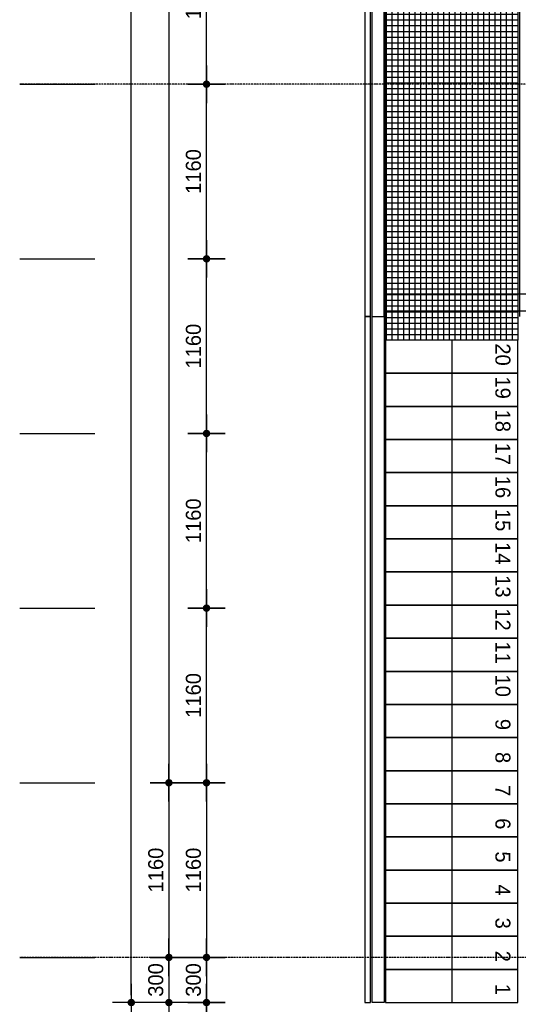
# Model space of a CAD drawing. Header units: millimetres. Extents: x -297000 to 504135, y -166520 to 252050.
# Tile 361 of 416: x 68033 to 71347, y 9113 to 15654. Entities that reach past the tile are written whole.
import ezdxf

# ---------------------------------------------------------------- set-up
doc = ezdxf.new("R2010")
doc.units = ezdxf.units.MM
doc.header["$MEASUREMENT"] = 0
for name, pattern in [('ACAD_ISO10W100', [18, 12, -3, 0, -3]), ('CENTER', [50.8, 31.75, -6.35, 6.35, -6.35]), ('HIDDEN2', [4.7625, 3.175, -1.5875])]:
    doc.linetypes.add(name, pattern=pattern)
doc.layers.get('Defpoints').update_dxf_attribs({"color": 6})
for name, color, linetype in [('010_D0050_D', 1, 'Continuous'), ('010_T0100_T', 4, 'Continuous'), ('040_AXPRI_B', 9, 'CENTER'), ('240_STAIR_G', 1, 'Continuous'), ('340_BALUS_E', 8, 'Continuous')]:
    doc.layers.add(name, color=color, linetype=linetype)
doc.styles.add('VMX 1 SMALL 100', font='unvr55w.TTF', dxfattribs={"height": 100})
doc.styles.add('VMX 2 MEDIUM 50', font='unvr55w.TTF', dxfattribs={"height": 100})
doc.dimstyles.new('VMX 50', dxfattribs={"dimscale": 50, "dimtxt": 1, "dimasz": 1, "dimexe": 2, "dimexo": 2, "dimgap": 0.7, "dimtad": 1, "dimdec": 0, "dimdsep": 46, "dimtxsty": 'VMX 2 MEDIUM 50', "dimblk1": 'VMX-DIM-ARROW', "dimblk2": 'VMX-DIM-ARROW', "dimsah": 1, "dimcen": 1, "dimdle": 2, "dimse1": 1, "dimse2": 1, "dimclrd": 256, "dimclre": 256, "dimclrt": 256, "dimadec": 0, "dimazin": 0, "dimtm": 1e-09, "dimtfac": 1, "dimtdec": 0, "dimtmove": 2, "dimatfit": 2, "dimldrblk": 'VMX-DIM-ARROW', "dimfxl": 0, "dimtolj": 2, "dimlwd": -1, "dimarcsym": 0})

# ---------------------------------------------------------------- blocks, each defined once
blk = doc.blocks.new('VMX-DIM-ARROW')
h = blk.add_hatch(color=256)
edge = h.paths.add_edge_path()
edge.add_arc((0, 0), 0.5, 0, 360)
for p, q in [((0, 2.5), (0, -2.5)), ((-2.5, 0), (2.5, 0))]:
    blk.add_line(p, q)
blk = doc.blocks.new('*D288')
at = {"layer": '010_D0050_D'}
blk.add_line((71425, 6675), (70377, 6675), dxfattribs=at)
at = {"layer": 'Defpoints', "color": 0}
for p in [(70327, 9125), (70327, 6675), (71475, 4226)]:
    blk.add_point(p, dxfattribs=at)
at = {"layer": '010_D0050_D', "xscale": 50, "yscale": 50, "zscale": 50, "rotation": 180}
blk.add_blockref('VMX-DIM-ARROW', (70327, 6675), dxfattribs=at)
at = {"layer": '010_D0050_D', "xscale": 50, "yscale": 50, "zscale": 50}
blk.add_blockref('VMX-DIM-ARROW', (71475, 6675), dxfattribs=at)
at = {"layer": '010_D0050_D', "insert": (70901, 6761.9), "char_height": 100, "attachment_point": 5, "style": 'VMX 2 MEDIUM 50'}
blk.add_mtext('\\A2;1148', dxfattribs=at)
blk = doc.blocks.new('*D290')
at = {"layer": '010_D0050_D'}
blk.add_line((69025, 24455), (69025, 10635), dxfattribs=at)
at = {"layer": 'Defpoints', "color": 0}
for p in [(71475, 24505), (69025, 10585), (71474, 10585)]:
    blk.add_point(p, dxfattribs=at)
at = {"layer": '010_D0050_D', "xscale": 50, "yscale": 50, "zscale": 50}
for p, rotation in [((69025, 24505), 90), ((69025, 10585), 270)]:
    blk.add_blockref('VMX-DIM-ARROW', p, dxfattribs=dict(at, rotation=rotation))
at = {"layer": '010_D0050_D', "insert": (68938.1, 17545), "char_height": 100, "attachment_point": 5, "rotation": 90, "style": 'VMX 2 MEDIUM 50'}
blk.add_mtext('\\A2;13920', dxfattribs=at)
blk = doc.blocks.new('*D291')
at = {"layer": '010_D0050_D'}
blk.add_line((69025, 10535), (69025, 9475), dxfattribs=at)
at = {"layer": 'Defpoints', "color": 0}
for p in [(71474, 10585), (69025, 9425), (71475, 9425)]:
    blk.add_point(p, dxfattribs=at)
at = {"layer": '010_D0050_D', "xscale": 50, "yscale": 50, "zscale": 50}
for p, rotation in [((69025, 10585), 90), ((69025, 9425), 270)]:
    blk.add_blockref('VMX-DIM-ARROW', p, dxfattribs=dict(at, rotation=rotation))
at = {"layer": '010_D0050_D', "insert": (68938.1, 10005), "char_height": 100, "attachment_point": 5, "rotation": 90, "style": 'VMX 2 MEDIUM 50'}
blk.add_mtext('\\A2;1160', dxfattribs=at)
blk = doc.blocks.new('*D292')
at = {"layer": '010_D0050_D'}
blk.add_line((68775, 9175), (68775, 32875), dxfattribs=at)
at = {"layer": 'Defpoints', "color": 0}
for p in [(68775, 32925), (71475, 32925), (71475, 9125)]:
    blk.add_point(p, dxfattribs=at)
at = {"layer": '010_D0050_D', "xscale": 50, "yscale": 50, "zscale": 50}
for p, rotation in [((68775, 32925), 90), ((68775, 9125), 270)]:
    blk.add_blockref('VMX-DIM-ARROW', p, dxfattribs=dict(at, rotation=rotation))
at = {"layer": '010_D0050_D', "insert": (68688.1, 21025), "char_height": 100, "attachment_point": 5, "rotation": 90, "style": 'VMX 2 MEDIUM 50'}
blk.add_mtext('\\A2;23800', dxfattribs=at)
blk = doc.blocks.new('*D293')
at = {"layer": '010_D0050_D'}
blk.add_line((69025, 9375), (69025, 9175), dxfattribs=at)
at = {"layer": 'Defpoints', "color": 0}
for p in [(71474, 9425), (69025, 9125), (71474, 9125)]:
    blk.add_point(p, dxfattribs=at)
at = {"layer": '010_D0050_D', "xscale": 50, "yscale": 50, "zscale": 50}
for p, rotation in [((69025, 9425), 90), ((69025, 9125), 270)]:
    blk.add_blockref('VMX-DIM-ARROW', p, dxfattribs=dict(at, rotation=rotation))
at = {"layer": '010_D0050_D', "insert": (68938.1, 9275), "char_height": 100, "attachment_point": 5, "rotation": 90, "style": 'VMX 2 MEDIUM 50'}
blk.add_mtext('\\A2;300', dxfattribs=at)
blk = doc.blocks.new('*D301')
at = {"layer": '010_D0050_D'}
blk.add_line((69275, 10535), (69275, 9475), dxfattribs=at)
at = {"layer": 'Defpoints', "color": 0}
for p in [(71724, 10585), (69275, 9425), (71725, 9425)]:
    blk.add_point(p, dxfattribs=at)
at = {"layer": '010_D0050_D', "xscale": 50, "yscale": 50, "zscale": 50}
for p, rotation in [((69275, 10585), 90), ((69275, 9425), 270)]:
    blk.add_blockref('VMX-DIM-ARROW', p, dxfattribs=dict(at, rotation=rotation))
at = {"layer": '010_D0050_D', "insert": (69188.1, 10005), "char_height": 100, "attachment_point": 5, "rotation": 90, "style": 'VMX 2 MEDIUM 50'}
blk.add_mtext('\\A2;1160', dxfattribs=at)
blk = doc.blocks.new('*D302')
at = {"layer": '010_D0050_D'}
blk.add_line((69275, 9375), (69275, 9175), dxfattribs=at)
at = {"layer": 'Defpoints', "color": 0}
for p in [(71724, 9425), (69275, 9125), (71724, 9125)]:
    blk.add_point(p, dxfattribs=at)
at = {"layer": '010_D0050_D', "xscale": 50, "yscale": 50, "zscale": 50}
for p, rotation in [((69275, 9425), 90), ((69275, 9125), 270)]:
    blk.add_blockref('VMX-DIM-ARROW', p, dxfattribs=dict(at, rotation=rotation))
at = {"layer": '010_D0050_D', "insert": (69188.1, 9275), "char_height": 100, "attachment_point": 5, "rotation": 90, "style": 'VMX 2 MEDIUM 50'}
blk.add_mtext('\\A2;300', dxfattribs=at)
blk = doc.blocks.new('*D303')
at = {"layer": '010_D0050_D'}
blk.add_line((69275, 10635), (69275, 11695), dxfattribs=at)
at = {"layer": 'Defpoints', "color": 0}
for p in [(69275, 11745), (71024, 11745), (71024, 10585)]:
    blk.add_point(p, dxfattribs=at)
at = {"layer": '010_D0050_D', "xscale": 50, "yscale": 50, "zscale": 50}
for p, rotation in [((69275, 11745), 90), ((69275, 10585), 270)]:
    blk.add_blockref('VMX-DIM-ARROW', p, dxfattribs=dict(at, rotation=rotation))
at = {"layer": '010_D0050_D', "insert": (69188.1, 11165), "char_height": 100, "attachment_point": 5, "rotation": 90, "style": 'VMX 2 MEDIUM 50'}
blk.add_mtext('\\A2;1160', dxfattribs=at)
blk = doc.blocks.new('*D304')
at = {"layer": '010_D0050_D'}
blk.add_line((69275, 11795), (69275, 12855), dxfattribs=at)
at = {"layer": 'Defpoints', "color": 0}
for p in [(69275, 12905), (71024, 12905), (71024, 11745)]:
    blk.add_point(p, dxfattribs=at)
at = {"layer": '010_D0050_D', "xscale": 50, "yscale": 50, "zscale": 50}
for p, rotation in [((69275, 12905), 90), ((69275, 11745), 270)]:
    blk.add_blockref('VMX-DIM-ARROW', p, dxfattribs=dict(at, rotation=rotation))
at = {"layer": '010_D0050_D', "insert": (69188.1, 12325), "char_height": 100, "attachment_point": 5, "rotation": 90, "style": 'VMX 2 MEDIUM 50'}
blk.add_mtext('\\A2;1160', dxfattribs=at)
blk = doc.blocks.new('*D305')
at = {"layer": '010_D0050_D'}
blk.add_line((69275, 12955), (69275, 14015), dxfattribs=at)
at = {"layer": 'Defpoints', "color": 0}
for p in [(69275, 14065), (71024, 14065), (71024, 12905)]:
    blk.add_point(p, dxfattribs=at)
at = {"layer": '010_D0050_D', "xscale": 50, "yscale": 50, "zscale": 50}
for p, rotation in [((69275, 14065), 90), ((69275, 12905), 270)]:
    blk.add_blockref('VMX-DIM-ARROW', p, dxfattribs=dict(at, rotation=rotation))
at = {"layer": '010_D0050_D', "insert": (69188.1, 13485), "char_height": 100, "attachment_point": 5, "rotation": 90, "style": 'VMX 2 MEDIUM 50'}
blk.add_mtext('\\A2;1160', dxfattribs=at)
blk = doc.blocks.new('*D306')
at = {"layer": '010_D0050_D'}
blk.add_line((69275, 14115), (69275, 15175), dxfattribs=at)
at = {"layer": 'Defpoints', "color": 0}
for p in [(69275, 15225), (71024, 15225), (71024, 14065)]:
    blk.add_point(p, dxfattribs=at)
at = {"layer": '010_D0050_D', "xscale": 50, "yscale": 50, "zscale": 50}
for p, rotation in [((69275, 15225), 90), ((69275, 14065), 270)]:
    blk.add_blockref('VMX-DIM-ARROW', p, dxfattribs=dict(at, rotation=rotation))
at = {"layer": '010_D0050_D', "insert": (69188.1, 14645), "char_height": 100, "attachment_point": 5, "rotation": 90, "style": 'VMX 2 MEDIUM 50'}
blk.add_mtext('\\A2;1160', dxfattribs=at)
blk = doc.blocks.new('*D307')
at = {"layer": '010_D0050_D'}
blk.add_line((69275, 15275), (69275, 16335), dxfattribs=at)
at = {"layer": 'Defpoints', "color": 0}
for p in [(69275, 16385), (71024, 16385), (71024, 15225)]:
    blk.add_point(p, dxfattribs=at)
at = {"layer": '010_D0050_D', "xscale": 50, "yscale": 50, "zscale": 50}
for p, rotation in [((69275, 16385), 90), ((69275, 15225), 270)]:
    blk.add_blockref('VMX-DIM-ARROW', p, dxfattribs=dict(at, rotation=rotation))
at = {"layer": '010_D0050_D', "insert": (69188.1, 15805), "char_height": 100, "attachment_point": 5, "rotation": 90, "style": 'VMX 2 MEDIUM 50'}
blk.add_mtext('\\A2;1160', dxfattribs=at)
blk = doc.blocks.new('*D321')
at = {"layer": '010_D0050_D'}
blk.add_line((69275, 7375), (69275, 9075), dxfattribs=at)
at = {"layer": 'Defpoints', "color": 0}
for p in [(69275, 9125), (77575, 9125), (77575, 7325)]:
    blk.add_point(p, dxfattribs=at)
at = {"layer": '010_D0050_D', "xscale": 50, "yscale": 50, "zscale": 50}
for p, rotation in [((69275, 9125), 90), ((69275, 7325), 270)]:
    blk.add_blockref('VMX-DIM-ARROW', p, dxfattribs=dict(at, rotation=rotation))
at = {"layer": '010_D0050_D', "insert": (69188.1, 8225), "char_height": 100, "attachment_point": 5, "rotation": 90, "style": 'VMX 2 MEDIUM 50'}
blk.add_mtext('\\A2;1800', dxfattribs=at)
blk = doc.blocks.new('GRID01')
at = {"layer": '040_AXPRI_B', "linetype": 'ACAD_ISO10W100'}
for p, q in [((3749.9, 5800), (-26942, 5800)), ((3742, 0), (-26942, 0))]:
    blk.add_line(p, q, dxfattribs=at)
blk = doc.blocks.new('1006_X-01.01')
at = {"layer": '340_BALUS_E'}
h = blk.add_hatch(dxfattribs=at)
h.set_pattern_fill('_USER', color=256, scale=38, style=0, double=1, pattern_type=0)
h.set_pattern_definition([(0, (-1310, 4100.034), (0, 38), []), (90, (-1310, 4100.034), (-38, 2e-15), [])])
h.paths.add_polyline_path([(-1310, 4100), (-1310, 23362), (-430, 23362), (-430, 4100)])
at = {"layer": '240_STAIR_G'}
for points in [[(-1410, 4258), (-1448, 4258), (-1448, -300), (-1410, -300), (-1410, 4258)], [(-1400, 4258), (-1320, 4258), (-1320, -300), (-1400, -300), (-1400, 4258)], [(-870, 4100), (-870, -300)]]:
    blk.add_lwpolyline(points, dxfattribs=at)
at = {"layer": '240_STAIR_G', "color": 8}
for points in [[(-430, 4100), (-1310, 4100), (-1310, 3880), (-430, 3880)], [(-430, 3880), (-1310, 3880), (-1310, 3660), (-430, 3660)], [(-430, 3660), (-1310, 3660), (-1310, 3440), (-430, 3440)], [(-430, 3440), (-1310, 3440), (-1310, 3220), (-430, 3220)], [(-430, 3220), (-1310, 3220), (-1310, 3000), (-430, 3000)], [(-430, 3000), (-1310, 3000), (-1310, 2780), (-430, 2780)], [(-430, 2780), (-1310, 2780), (-1310, 2560), (-430, 2560)], [(-430, 2560), (-1310, 2560), (-1310, 2340), (-430, 2340)], [(-430, 2340), (-1310, 2340), (-1310, 2120), (-430, 2120)], [(-430, 2120), (-1310, 2120), (-1310, 1900), (-430, 1900)], [(-430, 1900), (-1310, 1900), (-1310, 1680), (-430, 1680)], [(-430, 1680), (-1310, 1680), (-1310, 1460), (-430, 1460)], [(-430, 1460), (-1310, 1460), (-1310, 1240), (-430, 1240)], [(-430, 1240), (-1310, 1240), (-1310, 1020), (-430, 1020)], [(-430, 1020), (-1310, 1020), (-1310, 800), (-430, 800)], [(-430, 800), (-1310, 800), (-1310, 580), (-430, 580)], [(-430, 580), (-1310, 580), (-1310, 360), (-430, 360)], [(-430, 360), (-1310, 360), (-1310, 140), (-430, 140)], [(-430, 140), (-1310, 140), (-1310, -80), (-430, -80)], [(-430, -80), (-1310, -80), (-1310, -300), (-430, -300)]]:
    blk.add_lwpolyline(points, close=True, dxfattribs=at)
at = {"layer": '240_STAIR_G'}
blk.add_solid([(-870, 4099.1), (-932.5, 3874.1), (-807.5, 3874.1), (-870, 4099.1)], dxfattribs=at)
at = {"layer": '340_BALUS_E', "color": 1}
for points in [[(-340, 23500), (-1448, 23500), (-1448, 4258), (-1410, 4258), (-1410, 23462), (-340, 23462), (-340, 23500)], [(-1400, 4258), (-1400, 4258), (-1400, 23452), (-340, 23452), (-340, 4178), (-340, 4178)], [(-1320, 4258), (-1320, 23372), (-420, 23372), (-420, 4258)]]:
    blk.add_lwpolyline(points, dxfattribs=at)
at = {"layer": '340_BALUS_E'}
blk.add_lwpolyline([(-1310, 4100), (-1310, 23362), (-430, 23362), (-430, 4100)], close=True, dxfattribs=at)
at = {"layer": '340_BALUS_E', "color": 8, "linetype": 'HIDDEN2'}
blk.add_lwpolyline([(-300, 4405), (-1320, 4405), (-1320, 4295), (-300, 4295), (-300, 4405)], dxfattribs=at)
at = {"layer": 'Defpoints'}
for points in [[(-3742, 5800), (-3242, 5800)], [(-3742, 4640), (-3242, 4640)], [(-3742, 3480), (-3242, 3480)], [(-3742, 2320), (-3242, 2320)], [(-3742, 1160), (-3242, 1160)], [(-3742, 0), (-3242, 0)]]:
    blk.add_lwpolyline(points, dxfattribs=at)
blk.add_blockref('GRID01', (23200, 0))

msp = doc.modelspace()

# ---------------------------------------------------------------- block references
msp.add_blockref('1006_X-01.01', (71775, 9425))

# ---------------------------------------------------------------- texts
at = {"layer": '010_T0100_T', "char_height": 100, "attachment_point": 3, "rotation": 270, "style": 'VMX 1 SMALL 100'}
for s, insert in [('20', (71295, 13355)), ('19', (71295, 13135)), ('18', (71295, 12915)), ('17', (71295, 12695)), ('16', (71295, 12475)), ('15', (71295, 12255)), ('14', (71295, 12035)), ('13', (71295, 11815)), ('12', (71295, 11595)), ('11', (71295, 11375)), ('10', (71295, 11155)), ('9', (71295, 10935)), ('8', (71295, 10715)), ('7', (71295, 10495)), ('6', (71295, 10275)), ('5', (71295, 10055)), ('4', (71295, 9835)), ('3', (71295, 9615)), ('2', (71295, 9395)), ('1', (71295, 9175))]:
    msp.add_mtext(s, dxfattribs=dict(at, insert=insert))

# ---------------------------------------------------------------- dimensions: what is measured, and where the dimension line sits
at = {"layer": '010_D0050_D'}
for base, p1, p2, picture, middle in [((68775, 32925), (71475, 9125), (71475, 32925), '*D292', (68688.1, 21025)), ((69025, 10585), (71475, 24505), (71474, 10585), '*D290', (68938.1, 17545)), ((69275, 16385), (71024, 15225), (71024, 16385), '*D307', (69188.1, 15805)), ((69275, 15225), (71024, 14065), (71024, 15225), '*D306', (69188.1, 14645)), ((69275, 14065), (71024, 12905), (71024, 14065), '*D305', (69188.1, 13485)), ((69275, 12905), (71024, 11745), (71024, 12905), '*D304', (69188.1, 12325)), ((69275, 11745), (71024, 10585), (71024, 11745), '*D303', (69188.1, 11165)), ((69025, 9425), (71474, 10585), (71475, 9425), '*D291', (68938.1, 10005)), ((69275, 9425), (71724, 10585), (71725, 9425), '*D301', (69188.1, 10005)), ((69275, 9125), (77575, 7325), (77575, 9125), '*D321', (69188.1, 8225))]:
    dim = msp.add_linear_dim(base=base, p1=p1, p2=p2, angle=90, dimstyle='VMX 50', dxfattribs=at)
    dim.commit()
    dim.dimension.update_dxf_attribs({"geometry": picture, "text_midpoint": middle})
for base, p1, p2, picture, middle in [((69025, 9125), (71474, 9425), (71474, 9125), '*D293', (68938.1, 9275)), ((69275, 9125), (71724, 9425), (71724, 9125), '*D302', (69188.1, 9275))]:
    dim = msp.add_linear_dim(base=base, p1=p1, p2=p2, angle=90, dimstyle='VMX 50', dxfattribs=at)
    dim.commit()
    dim.dimension.update_dxf_attribs({"geometry": picture, "text_midpoint": middle, "dimtype": 160})
dim = msp.add_linear_dim(base=(70327, 6675), p1=(71475, 4226), p2=(70327, 9125), dimstyle='VMX 50', dxfattribs=at)
dim.commit()
dim.dimension.update_dxf_attribs({"geometry": '*D288', "text_midpoint": (70901, 6761.9)})

doc.saveas('drawing.dxf')
